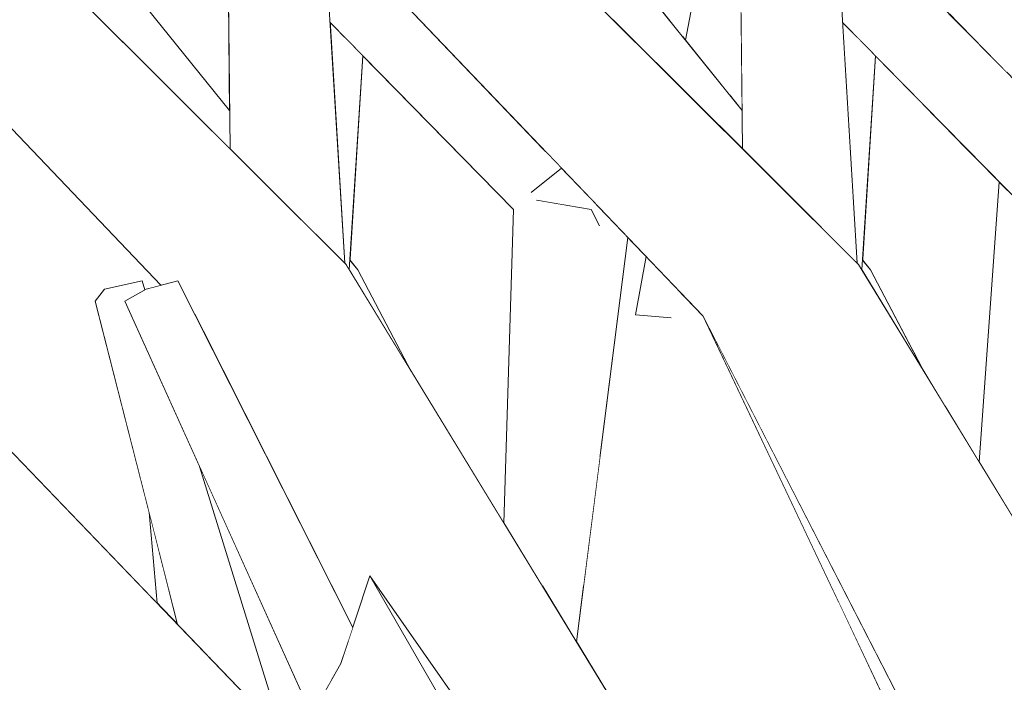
# Model space of a CAD drawing. Extents: x -289599 to -184549, y 66678 to 295474.
# Tile 466 of 656: x -250746 to -250657, y 71677 to 71737. Entities that reach past the tile are written whole.
import ezdxf

# ---------------------------------------------------------------- set-up
doc = ezdxf.new("R2010")
doc.units = 0
doc.header["$MEASUREMENT"] = 0
doc.linetypes.add('Wipeout_Contour', pattern=[1000, 0, -1000])
doc.layers.add('arch drzewa', color=8, linetype='Continuous')
doc.layers.add('Model drzwi', color=8, linetype='Continuous')
doc.layers.add('arch drzewa_Nr_Pióra__24', color=8, linetype='Continuous', lineweight=9)
doc.layers.add('arch drzewa_Nr_Pióra__4', color=8, linetype='Continuous', lineweight=9)

msp = doc.modelspace()

# ---------------------------------------------------------------- wipeouts: each hides what was drawn before it
at = {"color": 254, "linetype": 'Wipeout_Contour', "lineweight": 0, "ltscale": 3068997.46267517}
msp.add_wipeout([(-250783.457, 71732.332), (-250771.654, 71723.689), (-250733.416, 71683.982), (-250734.154, 71692.173), (-250739.028, 71711.254), (-250738.16, 71712.344), (-250734.778, 71713.077), (-250734.53, 71712.279), (-250734.416, 71712.344), (-250733.076, 71712.687), (-250783.018, 71764.927), (-250783.05, 71764.775)], dxfattribs=at).dxf.layer = 'Model drzwi'
at = {"color": 254, "linetype": 'Wipeout_Contour', "lineweight": 0, "ltscale": 1534255.635478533}
msp.add_wipeout([(-250716.032, 71714.977), (-250715.304, 71714.073), (-250710.488, 71704.91), (-250702.12, 71691.211), (-250701.246, 71719.525), (-250714.855, 71733.396)], dxfattribs=at).dxf.layer = 'Model drzwi'
at = {"color": 254, "linetype": 'Wipeout_Contour', "lineweight": 0, "ltscale": 1533939.271407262}
msp.add_wipeout([(-250659.225, 71696.723), (-250656.182, 71691.74), (-250655.818, 71692.511), (-250655.303, 71709.203), (-250656.711, 71721.285), (-250657.432, 71722.02)], dxfattribs=at).dxf.layer = 'Model drzwi'

# ---------------------------------------------------------------- next in the draw order: wipeouts: each hides what was drawn before it
at = {"color": 254, "linetype": 'Wipeout_Contour', "lineweight": 0, "ltscale": 1022854.870858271}
msp.add_wipeout([(-250705.458, 71753.996), (-250712.289, 71756.996), (-250707.928, 71752.266), (-250686.692, 71731.083)], dxfattribs=at).dxf.layer = 'arch drzewa'
at = {"color": 254, "linetype": 'Wipeout_Contour', "lineweight": 0, "ltscale": 766958.33424}
msp.add_wipeout([(-250654.281, 71651.735), (-250683.922, 71709.427), (-250655.098, 71648.565)], dxfattribs=at).dxf.layer = 'arch drzewa'
at = {"color": 254, "linetype": 'Wipeout_Contour', "lineweight": 0, "ltscale": 767259.859742}
msp.add_wipeout([(-250751.719, 71753.996), (-250732.953, 71731.083), (-250751.714, 71753.994)], dxfattribs=at).dxf.layer = 'Model drzwi'
at = {"color": 254, "linetype": 'Wipeout_Contour', "lineweight": 0, "ltscale": 2045760.050147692}
msp.add_wipeout([(-250736.565, 71663.719), (-250770.264, 71700.434), (-250738.26, 71654.692), (-250733.924, 71653.324), (-250728.818, 71652.874), (-250730.201, 71653.364), (-250732.055, 71655.35), (-250732.777, 71656.914)], dxfattribs=at).dxf.layer = 'Model drzwi'

# ---------------------------------------------------------------- next in the draw order: wipeouts: each hides what was drawn before it
at = {"color": 254, "linetype": 'Wipeout_Contour', "lineweight": 0, "ltscale": 1022796.507839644}
msp.add_wipeout([(-250698.851, 71751.095), (-250701.777, 71752.38), (-250680.611, 71727.61), (-250680.62, 71728.452)], dxfattribs=at).dxf.layer = 'arch drzewa'
at = {"color": 254, "linetype": 'Wipeout_Contour', "lineweight": 0, "ltscale": 1022676.515235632}
msp.add_wipeout([(-250669.823, 71714.162), (-250669.828, 71714.082), (-250664.226, 71704.91), (-250669.042, 71714.073)], dxfattribs=at).dxf.layer = 'arch drzewa'
at = {"color": 254, "linetype": 'Wipeout_Contour', "lineweight": 0, "ltscale": 767220.110759}
msp.add_wipeout([(-250745.113, 71751.095), (-250726.881, 71728.452), (-250727.043, 71743.16)], dxfattribs=at).dxf.layer = 'Model drzwi'
at = {"color": 254, "linetype": 'Wipeout_Contour', "lineweight": 0, "ltscale": 1022846.693384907}
msp.add_wipeout([(-250719.478, 71673.927), (-250729.587, 71696.309), (-250723.498, 71676.64), (-250719.915, 71673.167)], dxfattribs=at).dxf.layer = 'Model drzwi'

# ---------------------------------------------------------------- next in the draw order: wipeouts: each hides what was drawn before it
at = {"color": 254, "linetype": 'Wipeout_Contour', "lineweight": 0, "ltscale": 1278495.537996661}
msp.add_wipeout([(-250705.458, 71753.996), (-250686.692, 71731.083), (-250680.582, 71724.988), (-250680.611, 71727.61), (-250701.777, 71752.38)], dxfattribs=at).dxf.layer = 'arch drzewa'
at = {"color": 254, "linetype": 'Wipeout_Contour', "lineweight": 0, "ltscale": 767013.794646}
msp.add_wipeout([(-250669.771, 71714.977), (-250669.774, 71714.929), (-250669.042, 71714.073)], dxfattribs=at).dxf.layer = 'arch drzewa'
at = {"color": 254, "linetype": 'Wipeout_Contour', "lineweight": 0, "ltscale": 1790075.151533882}
msp.add_wipeout([(-250734.778, 71713.077), (-250738.16, 71712.344), (-250722.743, 71672.898), (-250722.149, 71672.282), (-250729.587, 71696.309), (-250736.337, 71711.254), (-250734.53, 71712.279)], dxfattribs=at).dxf.layer = 'arch drzewa'

# ---------------------------------------------------------------- next in the draw order: wipeouts: each hides what was drawn before it
at = {"color": 254, "linetype": 'Wipeout_Contour', "lineweight": 0, "ltscale": 767013.386382}
msp.add_wipeout([(-250669.774, 71714.929), (-250669.823, 71714.162), (-250669.042, 71714.073)], dxfattribs=at).dxf.layer = 'arch drzewa'
at = {"color": 254, "linetype": 'Wipeout_Contour', "lineweight": 0, "ltscale": 767161.584867}
msp.add_wipeout([(-250722.743, 71672.898), (-250738.16, 71712.344), (-250728.7, 71679.085)], dxfattribs=at).dxf.layer = 'arch drzewa'

# ---------------------------------------------------------------- next in the draw order: wipeouts: each hides what was drawn before it
at = {"color": 254, "linetype": 'Wipeout_Contour', "lineweight": 0, "ltscale": 1022697.303026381}
msp.add_wipeout([(-250668.594, 71733.396), (-250670.267, 71735.102), (-250669.955, 71714.29), (-250669.828, 71714.082)], dxfattribs=at).dxf.layer = 'arch drzewa'
at = {"color": 254, "linetype": 'Wipeout_Contour', "lineweight": 0, "ltscale": 1022906.206012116}
msp.add_wipeout([(-250738.16, 71712.344), (-250739.028, 71711.254), (-250729.179, 71679.582), (-250728.7, 71679.085)], dxfattribs=at).dxf.layer = 'arch drzewa'

# ---------------------------------------------------------------- next in the draw order: wipeouts: each hides what was drawn before it
at = {"color": 254, "linetype": 'Wipeout_Contour', "lineweight": 0, "ltscale": 1278374.873080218}
msp.add_wipeout([(-250671.555, 71736.414), (-250670.23, 71714.662), (-250670.108, 71714.541), (-250669.955, 71714.29), (-250670.267, 71735.102)], dxfattribs=at).dxf.layer = 'arch drzewa'
at = {"color": 254, "linetype": 'Wipeout_Contour', "lineweight": 0, "ltscale": 767174.030177}
msp.add_wipeout([(-250729.179, 71679.582), (-250739.028, 71711.254), (-250731.574, 71682.069)], dxfattribs=at).dxf.layer = 'arch drzewa'

# ---------------------------------------------------------------- next in the draw order: wipeouts: each hides what was drawn before it
at = {"color": 254, "linetype": 'Wipeout_Contour', "lineweight": 0, "ltscale": 1278356.023383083}
msp.add_wipeout([(-250670.058, 71745.439), (-250672.049, 71744.53), (-250671.698, 71738.763), (-250650.387, 71723.462), (-250649.303, 71724.328)], dxfattribs=at).dxf.layer = 'arch drzewa'
at = {"color": 254, "linetype": 'Wipeout_Contour', "lineweight": 0, "ltscale": 1022624.426019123}
msp.add_wipeout([(-250684.182, 71709.932), (-250646.168, 71667.969), (-250643.922, 71671.668), (-250670.108, 71714.541)], dxfattribs=at).dxf.layer = 'arch drzewa'
at = {"color": 254, "linetype": 'Wipeout_Contour', "lineweight": 0, "ltscale": 767168.466325}
msp.add_wipeout([(-250731.574, 71682.069), (-250734.154, 71692.173), (-250733.416, 71683.982)], dxfattribs=at).dxf.layer = 'arch drzewa'

# ---------------------------------------------------------------- next in the draw order: wipeouts: each hides what was drawn before it
at = {"color": 254, "linetype": 'Wipeout_Contour', "lineweight": 0, "ltscale": 1789645.202142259}
msp.add_wipeout([(-250650.387, 71723.462), (-250671.698, 71738.763), (-250671.555, 71736.414), (-250654.985, 71719.525), (-250649.298, 71719.124), (-250652.89, 71720.362), (-250653.389, 71721.066)], dxfattribs=at).dxf.layer = 'arch drzewa'
at = {"color": 254, "linetype": 'Wipeout_Contour', "lineweight": 0, "ltscale": 1278655.725604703}
msp.add_wipeout([(-250771.654, 71723.689), (-250774.33, 71717.161), (-250715.354, 71661.221), (-250721.511, 71670.392), (-250721.069, 71671.16)], dxfattribs=at).dxf.layer = 'arch drzewa'
at = {"color": 254, "linetype": 'Wipeout_Contour', "lineweight": 0, "ltscale": 766953.668873}
msp.add_wipeout([(-250684.182, 71709.932), (-250652.652, 71648.565), (-250646.168, 71667.969)], dxfattribs=at).dxf.layer = 'arch drzewa'

# ---------------------------------------------------------------- next in the draw order: wipeouts: each hides what was drawn before it
at = {"color": 254, "linetype": 'Wipeout_Contour', "lineweight": 0, "ltscale": 1022684.017607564}
msp.add_wipeout([(-250661.882, 71737.123), (-250656.733, 71731.886), (-250654.863, 71758.271), (-250661.625, 71759.11)], dxfattribs=at).dxf.layer = 'arch drzewa'
at = {"color": 254, "linetype": 'Wipeout_Contour', "lineweight": 0, "ltscale": 1022646.331835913}
msp.add_wipeout([(-250662.004, 71726.68), (-250662.295, 71701.749), (-250659.225, 71696.723), (-250657.432, 71722.02)], dxfattribs=at).dxf.layer = 'arch drzewa'
at = {"color": 254, "linetype": 'Wipeout_Contour', "lineweight": 0, "ltscale": 1022850.139946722}
msp.add_wipeout([(-250774.33, 71717.161), (-250709.824, 71651.798), (-250708.785, 71651.435), (-250715.354, 71661.221)], dxfattribs=at).dxf.layer = 'arch drzewa'
at = {"color": 254, "linetype": 'Wipeout_Contour', "lineweight": 0, "ltscale": 1022618.840682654}
msp.add_wipeout([(-250671.953, 71684.155), (-250669.278, 71643.061), (-250669.262, 71643.057), (-250667.216, 71674.152)], dxfattribs=at).dxf.layer = 'arch drzewa'

# ---------------------------------------------------------------- next in the draw order: linework, layer by layer
at = {"layer": 'arch drzewa_Nr_Pióra__4', "linetype": 'Continuous'}
msp.add_line((-250659.225, 71696.723), (-250657.432, 71722.02), dxfattribs=at)

# ---------------------------------------------------------------- next in the draw order: wipeouts: each hides what was drawn before it
at = {"color": 254, "linetype": 'Wipeout_Contour', "lineweight": 0, "ltscale": 1278326.482510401}
msp.add_wipeout([(-250663.649, 71728.356), (-250665.084, 71706.543), (-250664.226, 71704.91), (-250662.295, 71701.749), (-250662.004, 71726.68)], dxfattribs=at).dxf.layer = 'arch drzewa'
at = {"color": 254, "linetype": 'Wipeout_Contour', "lineweight": 0, "ltscale": 2557587.778792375}
msp.add_wipeout([(-250784.561, 71716.011), (-250716.443, 71654.111), (-250709.824, 71651.798), (-250774.33, 71717.161), (-250777.724, 71716.78), (-250777.783, 71716.515), (-250776.901, 71715.852), (-250777.784, 71716.51), (-250777.793, 71716.47), (-250778.167, 71716.73)], dxfattribs=at).dxf.layer = 'arch drzewa'

# ---------------------------------------------------------------- next in the draw order: wipeouts: each hides what was drawn before it
at = {"color": 254, "linetype": 'Wipeout_Contour', "lineweight": 0, "ltscale": 2045759.687955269}
msp.add_wipeout([(-250716.443, 71654.111), (-250784.561, 71716.011), (-250736.565, 71663.719), (-250738.393, 71667.003), (-250734.792, 71663.828), (-250725.991, 71657.405), (-250725.684, 71657.322), (-250725.544, 71657.292)], dxfattribs=at).dxf.layer = 'arch drzewa'
at = {"color": 254, "linetype": 'Wipeout_Contour', "lineweight": 0, "ltscale": 1022748.767820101}
msp.add_wipeout([(-250714.22, 71686.453), (-250707.231, 71674.343), (-250698.377, 71662.936), (-250686.303, 71646.552)], dxfattribs=at).dxf.layer = 'arch drzewa'

# ---------------------------------------------------------------- next in the draw order: wipeouts: each hides what was drawn before it
at = {"color": 254, "linetype": 'Wipeout_Contour', "lineweight": 0, "ltscale": 2046307.480190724}
msp.add_wipeout([(-250780.536, 71814.036), (-250782.349, 71812.618), (-250670.108, 71714.541), (-250774.549, 71818.722), (-250777.356, 71816.525), (-250776.247, 71814.822), (-250776.563, 71813.762), (-250776.71, 71813.655)], dxfattribs=at).dxf.layer = 'arch drzewa'
at = {"color": 254, "linetype": 'Wipeout_Contour', "lineweight": 0, "ltscale": 1022872.651093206}
msp.add_wipeout([(-250734.416, 71712.344), (-250716.122, 71680.679), (-250715.755, 71681.792), (-250731.548, 71713.077)], dxfattribs=at).dxf.layer = 'arch drzewa'
at = {"color": 254, "linetype": 'Wipeout_Contour', "lineweight": 0, "ltscale": 1278327.728858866}
msp.add_wipeout([(-250687.45, 71648.192), (-250686.676, 71647.084), (-250669.278, 71643.061), (-250671.953, 71684.155), (-250682.05, 71705.475)], dxfattribs=at).dxf.layer = 'arch drzewa'
at = {"color": 254, "linetype": 'Wipeout_Contour', "lineweight": 0, "ltscale": 1022965.646068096}
msp.add_wipeout([(-250778.382, 71680.684), (-250782.74, 71678.817), (-250738.292, 71650.156), (-250737.994, 71650.13)], dxfattribs=at).dxf.layer = 'arch drzewa'

# ---------------------------------------------------------------- next in the draw order: wipeouts: each hides what was drawn before it
at = {"color": 254, "linetype": 'Wipeout_Contour', "lineweight": 0, "ltscale": 1022848.64182432}
msp.add_wipeout([(-250734.416, 71712.344), (-250717.379, 71677.574), (-250716.828, 71678.531), (-250716.122, 71680.679)], dxfattribs=at).dxf.layer = 'arch drzewa'
at = {"color": 254, "linetype": 'Wipeout_Contour', "lineweight": 0, "ltscale": 767209.236318}
msp.add_wipeout([(-250782.74, 71678.817), (-250746.029, 71650.825), (-250738.292, 71650.156)], dxfattribs=at).dxf.layer = 'arch drzewa'

# ---------------------------------------------------------------- next in the draw order: wipeouts: each hides what was drawn before it
at = {"color": 254, "linetype": 'Wipeout_Contour', "lineweight": 0, "ltscale": 1022877.184109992}
msp.add_wipeout([(-250736.337, 71711.254), (-250717.684, 71677.045), (-250717.379, 71677.574), (-250734.416, 71712.344)], dxfattribs=at).dxf.layer = 'arch drzewa'

# ---------------------------------------------------------------- next in the draw order: wipeouts: each hides what was drawn before it
at = {"color": 254, "linetype": 'Wipeout_Contour', "lineweight": 0, "ltscale": 767145.873983}
msp.add_wipeout([(-250736.337, 71711.254), (-250719.478, 71673.927), (-250717.684, 71677.045)], dxfattribs=at).dxf.layer = 'arch drzewa'

# ---------------------------------------------------------------- next in the draw order: linework, layer by layer
at = {"layer": 'arch drzewa_Nr_Pióra__4', "linetype": 'Continuous'}
msp.add_line((-250733.416, 71683.982), (-250734.154, 71692.173), dxfattribs=at)

# ---------------------------------------------------------------- next in the draw order: wipeouts: each hides what was drawn before it
at = {"color": 254, "linetype": 'Wipeout_Contour', "lineweight": 0, "ltscale": 767164.944614}
msp.add_wipeout([(-250782.349, 71812.618), (-250684.182, 71709.932), (-250670.108, 71714.541)], dxfattribs=at).dxf.layer = 'arch drzewa'

# ---------------------------------------------------------------- next in the draw order: wipeouts: each hides what was drawn before it
at = {"color": 254, "linetype": 'Wipeout_Contour', "lineweight": 0, "ltscale": 1022746.752880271}
msp.add_wipeout([(-250681.048, 71767.448), (-250673.937, 71718.36), (-250673.544, 71717.968), (-250676.517, 71768.228)], dxfattribs=at).dxf.layer = 'arch drzewa'
at = {"color": 254, "linetype": 'Wipeout_Contour', "lineweight": 0, "ltscale": 1023030.813900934}
msp.add_wipeout([(-250758.551, 71756.996), (-250754.19, 71752.266), (-250732.953, 71731.083), (-250751.719, 71753.996)], dxfattribs=at).dxf.layer = 'arch drzewa'
at = {"color": 254, "linetype": 'Wipeout_Contour', "lineweight": 0, "ltscale": 1022776.258040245}
msp.add_wipeout([(-250685.745, 71745.34), (-250685.975, 71735.103), (-250685.724, 71734.791), (-250683.946, 71744.55)], dxfattribs=at).dxf.layer = 'arch drzewa'
at = {"color": 254, "linetype": 'Wipeout_Contour', "lineweight": 0, "ltscale": 1278352.95911886}
msp.add_wipeout([(-250669.771, 71714.977), (-250669.042, 71714.073), (-250665.084, 71706.543), (-250663.649, 71728.356), (-250668.594, 71733.396)], dxfattribs=at).dxf.layer = 'arch drzewa'
at = {"color": 254, "linetype": 'Wipeout_Contour', "lineweight": 0, "ltscale": 1022852.463699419}
msp.add_wipeout([(-250716.09, 71714.082), (-250710.487, 71704.91), (-250715.304, 71714.073), (-250716.085, 71714.162)], dxfattribs=at).dxf.layer = 'arch drzewa'
at = {"color": 254, "linetype": 'Wipeout_Contour', "lineweight": 0, "ltscale": 1789756.963065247}
msp.add_wipeout([(-250687.906, 71648.843), (-250687.45, 71648.192), (-250682.05, 71705.475), (-250683.922, 71709.427), (-250684.182, 71709.932), (-250686.317, 71712.166), (-250686.504, 71711.451)], dxfattribs=at).dxf.layer = 'arch drzewa'
at = {"color": 254, "linetype": 'Wipeout_Contour', "lineweight": 0, "ltscale": 1022975.537134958}
msp.add_wipeout([(-250780.452, 71711.535), (-250738.655, 71654.816), (-250738.26, 71654.692), (-250770.264, 71700.434)], dxfattribs=at).dxf.layer = 'arch drzewa'

# ---------------------------------------------------------------- next in the draw order: linework, layer by layer
at = {"layer": 'arch drzewa_Nr_Pióra__4', "linetype": 'Continuous'}
for p, q in [((-250669.042, 71714.073), (-250669.771, 71714.977)), ((-250664.226, 71704.91), (-250669.042, 71714.073)), ((-250652.638, 71648.537), (-250684.182, 71709.932)), ((-250655.091, 71648.549), (-250683.922, 71709.427))]:
    msp.add_line(p, q, dxfattribs=at)

# ---------------------------------------------------------------- next in the draw order: wipeouts: each hides what was drawn before it
at = {"color": 254, "linetype": 'Wipeout_Contour', "lineweight": 0, "ltscale": 767059.954318}
msp.add_wipeout([(-250681.048, 71767.448), (-250680.582, 71724.988), (-250673.937, 71718.36)], dxfattribs=at).dxf.layer = 'arch drzewa'
at = {"color": 254, "linetype": 'Wipeout_Contour', "lineweight": 0, "ltscale": 1022972.451935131}
msp.add_wipeout([(-250748.038, 71752.38), (-250726.872, 71727.61), (-250726.881, 71728.452), (-250745.112, 71751.095)], dxfattribs=at).dxf.layer = 'arch drzewa'
at = {"color": 254, "linetype": 'Wipeout_Contour', "lineweight": 0, "ltscale": 1022784.314184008}
msp.add_wipeout([(-250687.231, 71745.993), (-250688.257, 71737.937), (-250685.975, 71735.103), (-250685.745, 71745.34)], dxfattribs=at).dxf.layer = 'arch drzewa'
at = {"color": 254, "linetype": 'Wipeout_Contour', "lineweight": 0, "ltscale": 4603930.194820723}
msp.add_wipeout([(-250798.396, 71716.011), (-250787.399, 71703.561), (-250788.229, 71707.964), (-250783.991, 71708.248), (-250782.256, 71699.721), (-250773.298, 71693.156), (-250770.951, 71684.938), (-250746.544, 71657.305), (-250738.655, 71654.817), (-250780.452, 71711.535), (-250784.561, 71716.011), (-250785.822, 71717.059), (-250789.176, 71716.78), (-250789.431, 71716.47), (-250789.416, 71716.534), (-250789.61, 71716.697), (-250789.609, 71716.686), (-250789.66, 71716.739)], dxfattribs=at).dxf.layer = 'arch drzewa'
at = {"color": 254, "linetype": 'Wipeout_Contour', "lineweight": 0, "ltscale": 3323871.34137931}
msp.add_wipeout([(-250690.925, 71716.986), (-250695.573, 71680.491), (-250690.837, 71672.738), (-250690.833, 71672.749), (-250690.835, 71672.736), (-250690.183, 71671.668), (-250692.43, 71667.969), (-250695.293, 71659.401), (-250687.906, 71648.843), (-250686.504, 71711.451), (-250687.054, 71709.744), (-250690.239, 71710.008), (-250689.281, 71715.266)], dxfattribs=at).dxf.layer = 'arch drzewa'
at = {"color": 254, "linetype": 'Wipeout_Contour', "lineweight": 0, "ltscale": 767145.755626}
msp.add_wipeout([(-250716.032, 71714.977), (-250716.036, 71714.929), (-250715.304, 71714.073)], dxfattribs=at).dxf.layer = 'arch drzewa'

# ---------------------------------------------------------------- next in the draw order: wipeouts: each hides what was drawn before it
at = {"color": 254, "linetype": 'Wipeout_Contour', "lineweight": 0, "ltscale": 1022730.699984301}
msp.add_wipeout([(-250676.517, 71768.228), (-250670.362, 71714.794), (-250670.23, 71714.662), (-250673.434, 71767.271)], dxfattribs=at).dxf.layer = 'arch drzewa'
at = {"color": 254, "linetype": 'Wipeout_Contour', "lineweight": 0, "ltscale": 1278715.454728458}
msp.add_wipeout([(-250748.038, 71752.38), (-250751.714, 71753.994), (-250732.947, 71731.076), (-250726.843, 71724.988), (-250726.872, 71727.61)], dxfattribs=at).dxf.layer = 'arch drzewa'
at = {"color": 254, "linetype": 'Wipeout_Contour', "lineweight": 0, "ltscale": 767062.078514}
msp.add_wipeout([(-250680.678, 71733.747), (-250681.708, 71729.804), (-250680.62, 71728.452)], dxfattribs=at).dxf.layer = 'arch drzewa'
at = {"color": 254, "linetype": 'Wipeout_Contour', "lineweight": 0, "ltscale": 1534172.991649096}
msp.add_wipeout([(-250701.246, 71719.525), (-250693.461, 71697.071), (-250690.925, 71716.986), (-250692.703, 71718.846), (-250693.502, 71718.053), (-250695.56, 71719.124)], dxfattribs=at).dxf.layer = 'arch drzewa'
at = {"color": 254, "linetype": 'Wipeout_Contour', "lineweight": 0, "ltscale": 767145.347452}
msp.add_wipeout([(-250716.085, 71714.162), (-250715.304, 71714.073), (-250716.036, 71714.929)], dxfattribs=at).dxf.layer = 'arch drzewa'
at = {"color": 254, "linetype": 'Wipeout_Contour', "lineweight": 0, "ltscale": 767062.634934}
msp.add_wipeout([(-250694.928, 71685.553), (-250698.687, 71685.59), (-250695.573, 71680.491)], dxfattribs=at).dxf.layer = 'arch drzewa'

# ---------------------------------------------------------------- next in the draw order: linework, layer by layer
at = {"layer": 'arch drzewa_Nr_Pióra__4', "linetype": 'Continuous'}
msp.add_line((-250669.828, 71714.082), (-250668.594, 71733.396), dxfattribs=at)

# ---------------------------------------------------------------- next in the draw order: wipeouts: each hides what was drawn before it
at = {"color": 254, "linetype": 'Wipeout_Contour', "lineweight": 0, "ltscale": 767042.891717}
msp.add_wipeout([(-250676.517, 71768.228), (-250673.544, 71717.968), (-250670.362, 71714.794)], dxfattribs=at).dxf.layer = 'arch drzewa'
at = {"color": 254, "linetype": 'Wipeout_Contour', "lineweight": 0, "ltscale": 1278454.394212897}
msp.add_wipeout([(-250683.946, 71744.55), (-250685.724, 71734.791), (-250681.708, 71729.804), (-250680.678, 71733.747), (-250680.781, 71743.16)], dxfattribs=at).dxf.layer = 'arch drzewa'
at = {"color": 254, "linetype": 'Wipeout_Contour', "lineweight": 0, "ltscale": 1022873.249012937}
msp.add_wipeout([(-250714.855, 71733.396), (-250716.529, 71735.102), (-250716.217, 71714.29), (-250716.09, 71714.082)], dxfattribs=at).dxf.layer = 'arch drzewa'
at = {"color": 254, "linetype": 'Wipeout_Contour', "lineweight": 0, "ltscale": 1278462.968545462}
msp.add_wipeout([(-250702.12, 71691.211), (-250698.687, 71685.59), (-250694.928, 71685.553), (-250693.461, 71697.071), (-250701.246, 71719.525)], dxfattribs=at).dxf.layer = 'arch drzewa'

# ---------------------------------------------------------------- next in the draw order: linework, layer by layer
at = {"layer": 'arch drzewa_Nr_Pióra__4', "linetype": 'Continuous'}
for p, q in [((-250680.582, 71724.988), (-250681.048, 71767.448)), ((-250670.23, 71714.662), (-250673.434, 71767.271)), ((-250649.303, 71724.328), (-250670.069, 71745.45)), ((-250685.724, 71734.791), (-250683.946, 71744.55)), ((-250654.985, 71719.525), (-250671.555, 71736.414)), ((-250643.907, 71671.645), (-250670.108, 71714.541))]:
    msp.add_line(p, q, dxfattribs=at)

# ---------------------------------------------------------------- next in the draw order: wipeouts: each hides what was drawn before it
at = {"color": 254, "linetype": 'Wipeout_Contour', "lineweight": 0, "ltscale": 1278594.805995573}
msp.add_wipeout([(-250716.529, 71735.102), (-250717.816, 71736.414), (-250716.492, 71714.662), (-250716.37, 71714.541), (-250716.217, 71714.29)], dxfattribs=at).dxf.layer = 'arch drzewa'
at = {"color": 254, "linetype": 'Wipeout_Contour', "lineweight": 0, "ltscale": 1022782.222563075}
msp.add_wipeout([(-250694.239, 71719.528), (-250693.502, 71718.053), (-250692.703, 71718.846), (-250693.758, 71719.95)], dxfattribs=at).dxf.layer = 'arch drzewa'

# ---------------------------------------------------------------- next in the draw order: wipeouts: each hides what was drawn before it
at = {"color": 254, "linetype": 'Wipeout_Contour', "lineweight": 0, "ltscale": 1022879.267434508}
msp.add_wipeout([(-250717.577, 71744.865), (-250718.31, 71744.53), (-250717.959, 71738.763), (-250698.14, 71724.533)], dxfattribs=at).dxf.layer = 'arch drzewa'
at = {"color": 254, "linetype": 'Wipeout_Contour', "lineweight": 0, "ltscale": 767089.073154}
msp.add_wipeout([(-250693.787, 71719.98), (-250694.239, 71719.528), (-250693.758, 71719.95)], dxfattribs=at).dxf.layer = 'arch drzewa'
at = {"color": 254, "linetype": 'Wipeout_Contour', "lineweight": 0, "ltscale": 1278526.099928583}
msp.add_wipeout([(-250730.029, 71710.068), (-250729.353, 71708.729), (-250692.43, 71667.969), (-250690.183, 71671.668), (-250716.37, 71714.541)], dxfattribs=at).dxf.layer = 'arch drzewa'

# ---------------------------------------------------------------- next in the draw order: wipeouts: each hides what was drawn before it
at = {"color": 254, "linetype": 'Wipeout_Contour', "lineweight": 0, "ltscale": 2045655.211475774}
msp.add_wipeout([(-250698.14, 71724.533), (-250717.959, 71738.763), (-250717.816, 71736.414), (-250701.246, 71719.525), (-250695.56, 71719.124), (-250699.151, 71720.362), (-250699.651, 71721.066), (-250696.914, 71723.251)], dxfattribs=at).dxf.layer = 'arch drzewa'
at = {"color": 254, "linetype": 'Wipeout_Contour', "lineweight": 0, "ltscale": 1278439.842164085}
msp.add_wipeout([(-250689.281, 71715.266), (-250690.239, 71710.008), (-250687.054, 71709.744), (-250686.504, 71711.451), (-250686.317, 71712.166)], dxfattribs=at).dxf.layer = 'arch drzewa'
at = {"color": 254, "linetype": 'Wipeout_Contour', "lineweight": 0, "ltscale": 1278494.260080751}
msp.add_wipeout([(-250692.43, 71667.969), (-250729.353, 71708.729), (-250715.755, 71681.792), (-250714.22, 71686.453), (-250695.293, 71659.401)], dxfattribs=at).dxf.layer = 'arch drzewa'

# ---------------------------------------------------------------- next in the draw order: linework, layer by layer
at = {"layer": 'arch drzewa_Nr_Pióra__24', "linetype": 'Continuous'}
for p, q in [((-250716.828, 71678.531), (-250714.22, 71686.453)), ((-250707.231, 71674.343), (-250714.22, 71686.453)), ((-250721.511, 71670.392), (-250716.828, 71678.531))]:
    msp.add_line(p, q, dxfattribs=at)
at = {"layer": 'arch drzewa_Nr_Pióra__4', "linetype": 'Continuous'}
for p, q in [((-250680.62, 71728.452), (-250698.851, 71751.095)), ((-250702.12, 71691.211), (-250701.246, 71719.525)), ((-250695.573, 71680.491), (-250690.925, 71716.986)), ((-250690.239, 71710.008), (-250689.281, 71715.266)), ((-250710.487, 71704.91), (-250715.304, 71714.073)), ((-250687.038, 71709.743), (-250690.239, 71710.008)), ((-250722.149, 71672.282), (-250729.587, 71696.309)), ((-250686.303, 71646.552), (-250714.22, 71686.453))]:
    msp.add_line(p, q, dxfattribs=at)

# ---------------------------------------------------------------- next in the draw order: wipeouts: each hides what was drawn before it
at = {"color": 254, "linetype": 'Wipeout_Contour', "lineweight": 0, "ltscale": 3069898.182063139}
msp.add_wipeout([(-250826.798, 71814.036), (-250826.939, 71813.926), (-250825.945, 71810.288), (-250783.537, 71773.232), (-250782.63, 71773.452), (-250781.876, 71771.78), (-250716.37, 71714.541), (-250820.81, 71818.722), (-250823.618, 71816.525), (-250822.53, 71814.752), (-250822.825, 71813.762), (-250822.972, 71813.655)], dxfattribs=at).dxf.layer = 'arch drzewa'
at = {"color": 254, "linetype": 'Wipeout_Contour', "lineweight": 0, "ltscale": 1278495.59794222}
msp.add_wipeout([(-250696.914, 71723.251), (-250699.651, 71721.066), (-250699.151, 71720.362), (-250694.239, 71719.528), (-250693.787, 71719.98)], dxfattribs=at).dxf.layer = 'arch drzewa'

# ---------------------------------------------------------------- next in the draw order: linework, layer by layer
at = {"layer": 'arch drzewa_Nr_Pióra__4', "linetype": 'Continuous'}
msp.add_line((-250699.668, 71721.051), (-250696.914, 71723.251), dxfattribs=at)

# ---------------------------------------------------------------- next in the draw order: wipeouts: each hides what was drawn before it
at = {"color": 254, "linetype": 'Wipeout_Contour', "lineweight": 0, "ltscale": 1790290.414933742}
msp.add_wipeout([(-250781.667, 71771.317), (-250783.018, 71764.927), (-250733.076, 71712.687), (-250731.548, 71713.077), (-250730.029, 71710.068), (-250716.37, 71714.541), (-250781.876, 71771.78)], dxfattribs=at).dxf.layer = 'arch drzewa'
at = {"color": 254, "linetype": 'Wipeout_Contour', "lineweight": 0, "ltscale": 1022790.929436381}
msp.add_wipeout([(-250694.239, 71719.528), (-250699.151, 71720.362), (-250695.56, 71719.124), (-250693.502, 71718.053)], dxfattribs=at).dxf.layer = 'arch drzewa'

# ---------------------------------------------------------------- next in the draw order: linework, layer by layer
at = {"layer": 'arch drzewa_Nr_Pióra__4', "linetype": 'Continuous'}
for p, q in [((-250733.076, 71712.687), (-250783.018, 71764.927)), ((-250694.239, 71719.528), (-250699.183, 71720.367)), ((-250693.496, 71718.041), (-250694.239, 71719.528)), ((-250715.304, 71714.073), (-250716.032, 71714.977)), ((-250734.778, 71713.077), (-250738.16, 71712.344)), ((-250734.53, 71712.279), (-250734.778, 71713.077)), ((-250731.548, 71713.077), (-250734.416, 71712.344)), ((-250715.755, 71681.792), (-250731.548, 71713.077)), ((-250738.16, 71712.344), (-250739.028, 71711.254)), ((-250734.416, 71712.344), (-250736.337, 71711.254)), ((-250731.574, 71682.069), (-250739.028, 71711.254)), ((-250719.478, 71673.927), (-250736.337, 71711.254))]:
    msp.add_line(p, q, dxfattribs=at)

# ---------------------------------------------------------------- next in the draw order: wipeouts: each hides what was drawn before it
at = {"color": 254, "linetype": 'Wipeout_Contour', "lineweight": 0, "ltscale": 1022909.163748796}
msp.add_wipeout([(-250721.648, 71749.123), (-250725.192, 71752.83), (-250720.198, 71718.36), (-250719.806, 71717.968)], dxfattribs=at).dxf.layer = 'arch drzewa'

# ---------------------------------------------------------------- next in the draw order: wipeouts: each hides what was drawn before it
at = {"color": 254, "linetype": 'Wipeout_Contour', "lineweight": 0, "ltscale": 1022923.947668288}
msp.add_wipeout([(-250725.192, 71752.83), (-250727.172, 71754.901), (-250726.843, 71724.988), (-250720.198, 71718.36)], dxfattribs=at).dxf.layer = 'arch drzewa'

# ---------------------------------------------------------------- next in the draw order: linework, layer by layer
at = {"layer": 'arch drzewa_Nr_Pióra__4', "linetype": 'Continuous'}
for p, q in [((-250726.843, 71724.988), (-250727.172, 71754.901)), ((-250726.881, 71728.452), (-250745.112, 71751.095))]:
    msp.add_line(p, q, dxfattribs=at)

# ---------------------------------------------------------------- next in the draw order: wipeouts: each hides what was drawn before it
at = {"color": 254, "linetype": 'Wipeout_Contour', "lineweight": 0, "ltscale": 1022890.169594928}
msp.add_wipeout([(-250720.431, 71747.85), (-250716.624, 71714.794), (-250716.492, 71714.662), (-250718.382, 71745.707)], dxfattribs=at).dxf.layer = 'arch drzewa'

# ---------------------------------------------------------------- next in the draw order: linework, layer by layer
at = {"layer": 'arch drzewa_Nr_Pióra__4', "linetype": 'Continuous'}
msp.add_line((-250716.09, 71714.082), (-250714.855, 71733.396), dxfattribs=at)

# ---------------------------------------------------------------- next in the draw order: wipeouts: each hides what was drawn before it
at = {"color": 254, "linetype": 'Wipeout_Contour', "lineweight": 0, "ltscale": 1278615.103372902}
msp.add_wipeout([(-250721.648, 71749.123), (-250719.806, 71717.968), (-250717.436, 71715.604), (-250716.624, 71714.794), (-250720.431, 71747.85)], dxfattribs=at).dxf.layer = 'arch drzewa'

# ---------------------------------------------------------------- next in the draw order: linework, layer by layer
at = {"layer": 'arch drzewa_Nr_Pióra__4', "linetype": 'Continuous'}
for p, q in [((-250716.37, 71714.541), (-250820.81, 71818.722)), ((-250670.108, 71714.541), (-250774.549, 71818.722)), ((-250684.182, 71709.932), (-250782.349, 71812.618)), ((-250716.492, 71714.662), (-250718.382, 71745.707)), ((-250701.246, 71719.525), (-250717.816, 71736.414)), ((-250721.069, 71671.16), (-250771.654, 71723.689)), ((-250690.169, 71671.645), (-250716.37, 71714.541))]:
    msp.add_line(p, q, dxfattribs=at)

doc.saveas('drawing.dxf')
